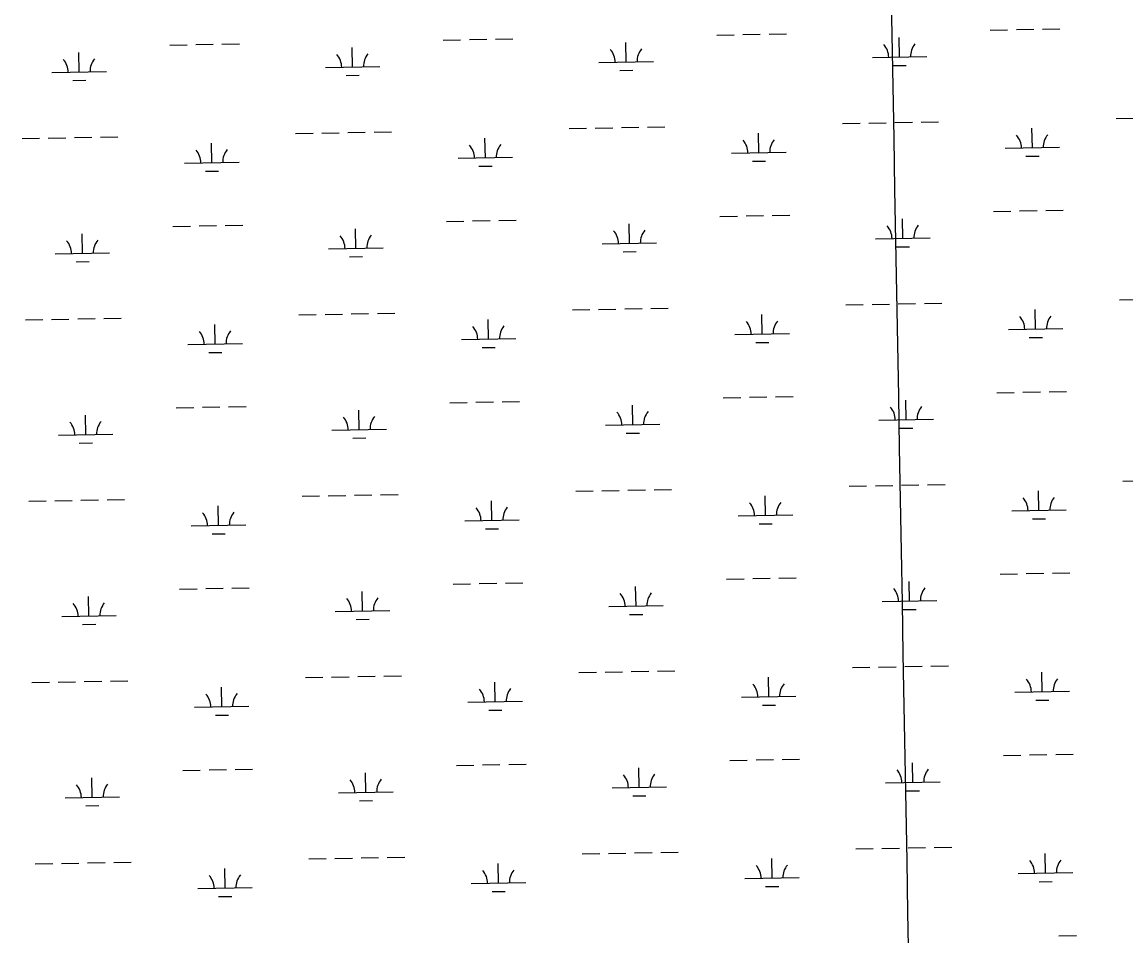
# Model space of a CAD drawing. Extents: x 3925854 to 3964121, y 224593 to 250589.
# Drawn here: x 3938964 to 3940989, y 239454 to 241130 of the extents above; entities that cross this region are included whole.
import ezdxf

# ---------------------------------------------------------------- set-up
doc = ezdxf.new("R2010")
doc.units = 0
doc.layers.add('V-GRID-MAJR', color=7, linetype='Continuous')
doc.layers.add('V-WETL-SWMP', color=7, linetype='Continuous')

msp = doc.modelspace()

# ---------------------------------------------------------------- linework, layer by layer
at = {"layer": 'V-GRID-MAJR'}
msp.add_spline([(3940756.893, 230221.23), (3940647.643, 236278.076), (3940538.337, 242338.005), (3940429.031, 248397.924), (3940428.975, 248401.018)], degree=3, dxfattribs=at)
at = {"layer": 'V-WETL-SWMP'}
for p, q in [((3940836.384, 241117.457), (3940868.379, 241118.039)), ((3939736.75, 241097.462), (3939768.745, 241098.044)), ((3939784.742, 241098.335), (3939816.737, 241098.917)), ((3939832.734, 241099.207), (3939864.729, 241099.789)), ((3940238.575, 241106.587), (3940270.57, 241107.169)), ((3940286.567, 241107.46), (3940318.562, 241108.041)), ((3940334.559, 241108.332), (3940366.554, 241108.914)), ((3940574.208, 241066.252), (3940573.553, 241102.246)), ((3940740.4, 241115.712), (3940772.395, 241116.293)), ((3940788.392, 241116.584), (3940820.387, 241117.166)), ((3939234.925, 241088.337), (3939266.92, 241088.919)), ((3939282.917, 241089.21), (3939314.912, 241089.792)), ((3939330.909, 241090.083), (3939362.904, 241090.664)), ((3939570.558, 241048.003), (3939569.903, 241083.997)), ((3940072.383, 241057.127), (3940071.728, 241093.121)), ((3939068.733, 241038.878), (3939068.078, 241074.872)), ((3940022.391, 241056.218), (3940122.375, 241058.036)), ((3940524.216, 241065.343), (3940624.2, 241067.161)), ((3939018.741, 241037.969), (3939118.724, 241039.787)), ((3939520.566, 241047.094), (3939620.55, 241048.912)), ((3940060.665, 241041.481), (3940084.661, 241041.917)), ((3940562.49, 241050.605), (3940586.486, 241051.042)), ((3939057.015, 241023.231), (3939081.011, 241023.668)), ((3939558.84, 241032.356), (3939582.836, 241032.792)), ((3939967.739, 240935.134), (3939999.734, 240935.715)), ((3940015.731, 240936.006), (3940047.726, 240936.588)), ((3940063.724, 240936.879), (3940095.718, 240937.461)), ((3940111.716, 240937.752), (3940143.71, 240938.333)), ((3940469.564, 240944.258), (3940501.559, 240944.84)), ((3940517.557, 240945.131), (3940549.551, 240945.713)), ((3940565.549, 240946.004), (3940597.543, 240946.585)), ((3940613.541, 240946.876), (3940645.535, 240947.458)), ((3940817.746, 240899.839), (3940817.091, 240935.833)), ((3940971.389, 240953.383), (3941003.384, 240953.965)), ((3938964.089, 240916.884), (3938996.084, 240917.466)), ((3939012.081, 240917.757), (3939044.076, 240918.339)), ((3939060.073, 240918.63), (3939092.068, 240919.211)), ((3939108.065, 240919.502), (3939140.06, 240920.084)), ((3939465.914, 240926.009), (3939497.909, 240926.591)), ((3939513.906, 240926.882), (3939545.901, 240927.463)), ((3939561.898, 240927.754), (3939593.893, 240928.336)), ((3939609.891, 240928.627), (3939641.885, 240929.209)), ((3939814.095, 240881.59), (3939813.441, 240917.584)), ((3940315.92, 240890.714), (3940315.266, 240926.708)), ((3939312.27, 240872.465), (3939311.616, 240908.459)), ((3940767.754, 240898.93), (3940867.737, 240900.748)), ((3939764.104, 240880.681), (3939864.087, 240882.499)), ((3940265.929, 240889.805), (3940365.912, 240891.623)), ((3940304.203, 240875.068), (3940328.199, 240875.504)), ((3940806.028, 240884.192), (3940830.024, 240884.629)), ((3939262.279, 240871.556), (3939362.262, 240873.374)), ((3939300.553, 240856.818), (3939324.549, 240857.255)), ((3939802.378, 240865.943), (3939826.374, 240866.379)), ((3940244.623, 240773.967), (3940276.618, 240774.549)), ((3940292.615, 240774.839), (3940324.61, 240775.421)), ((3940340.607, 240775.712), (3940372.602, 240776.294)), ((3940746.448, 240783.092), (3940778.443, 240783.673)), ((3940794.44, 240783.964), (3940826.435, 240784.546)), ((3940842.432, 240784.837), (3940874.427, 240785.419)), ((3939240.973, 240755.717), (3939272.968, 240756.299)), ((3939288.965, 240756.59), (3939320.96, 240757.172)), ((3939336.957, 240757.463), (3939368.952, 240758.044)), ((3939742.798, 240764.842), (3939774.793, 240765.424)), ((3939790.79, 240765.715), (3939822.785, 240766.297)), ((3939838.782, 240766.587), (3939870.777, 240767.169)), ((3940078.431, 240724.507), (3940077.776, 240760.501)), ((3940580.256, 240733.632), (3940579.601, 240769.626)), ((3939074.781, 240706.258), (3939074.126, 240742.252)), ((3939576.606, 240715.383), (3939575.951, 240751.377)), ((3940530.264, 240732.723), (3940630.248, 240734.541)), ((3939526.614, 240714.474), (3939626.598, 240716.292)), ((3940028.439, 240723.598), (3940128.423, 240725.416)), ((3940568.538, 240717.985), (3940592.534, 240718.422)), ((3939024.789, 240705.349), (3939124.773, 240707.167)), ((3939564.888, 240699.736), (3939588.884, 240700.172)), ((3940066.713, 240708.861), (3940090.709, 240709.297)), ((3939063.063, 240690.611), (3939087.059, 240691.048)), ((3940475.612, 240611.638), (3940507.607, 240612.22)), ((3940523.605, 240612.511), (3940555.599, 240613.093)), ((3940571.597, 240613.384), (3940603.591, 240613.965)), ((3940619.589, 240614.256), (3940651.583, 240614.838)), ((3940977.438, 240620.763), (3941009.432, 240621.345)), ((3939471.962, 240593.389), (3939503.957, 240593.971)), ((3939519.954, 240594.262), (3939551.949, 240594.843)), ((3939567.947, 240595.134), (3939599.941, 240595.716)), ((3939615.939, 240596.007), (3939647.933, 240596.589)), ((3939973.787, 240602.514), (3940005.782, 240603.095)), ((3940021.78, 240603.386), (3940053.774, 240603.968)), ((3940069.772, 240604.259), (3940101.766, 240604.841)), ((3940117.764, 240605.132), (3940149.758, 240605.713)), ((3940321.969, 240558.094), (3940321.314, 240594.088)), ((3940823.794, 240567.219), (3940823.139, 240603.213)), ((3938970.137, 240584.264), (3939002.132, 240584.846)), ((3939018.129, 240585.137), (3939050.124, 240585.719)), ((3939066.121, 240586.01), (3939098.116, 240586.591)), ((3939114.114, 240586.882), (3939146.108, 240587.464)), ((3939318.318, 240539.845), (3939317.664, 240575.839)), ((3939820.143, 240548.97), (3939819.489, 240584.964)), ((3940271.977, 240557.185), (3940371.96, 240559.003)), ((3940773.802, 240566.31), (3940873.785, 240568.128)), ((3940812.076, 240551.572), (3940836.072, 240552.009)), ((3939268.327, 240538.936), (3939368.31, 240540.754)), ((3939770.152, 240548.061), (3939870.135, 240549.879)), ((3939808.426, 240533.323), (3939832.422, 240533.759)), ((3940310.251, 240542.448), (3940334.247, 240542.884)), ((3939306.601, 240524.198), (3939330.597, 240524.635)), ((3940752.496, 240450.472), (3940784.491, 240451.053)), ((3940800.488, 240451.344), (3940832.483, 240451.926)), ((3940848.48, 240452.217), (3940880.475, 240452.799)), ((3939748.846, 240432.222), (3939780.841, 240432.804)), ((3939796.838, 240433.095), (3939828.833, 240433.677)), ((3939844.83, 240433.967), (3939876.825, 240434.549)), ((3940250.671, 240441.347), (3940282.666, 240441.929)), ((3940298.663, 240442.219), (3940330.658, 240442.801)), ((3940346.655, 240443.092), (3940378.65, 240443.674)), ((3940586.304, 240401.012), (3940585.65, 240437.006)), ((3939080.829, 240373.638), (3939080.174, 240409.632)), ((3939247.021, 240423.097), (3939279.016, 240423.679)), ((3939295.013, 240423.97), (3939327.008, 240424.552)), ((3939343.005, 240424.843), (3939375, 240425.424)), ((3939582.654, 240382.763), (3939581.999, 240418.757)), ((3940084.479, 240391.887), (3940083.824, 240427.881)), ((3940034.487, 240390.978), (3940134.471, 240392.796)), ((3940536.312, 240400.103), (3940636.296, 240401.921)), ((3939030.837, 240372.729), (3939130.821, 240374.547)), ((3939532.662, 240381.854), (3939632.646, 240383.672)), ((3940072.761, 240376.241), (3940096.757, 240376.677)), ((3940574.587, 240385.365), (3940598.583, 240385.802)), ((3939069.111, 240357.991), (3939093.107, 240358.428)), ((3939570.936, 240367.116), (3939594.932, 240367.552)), ((3940983.486, 240288.143), (3941015.48, 240288.725)), ((3939979.836, 240269.894), (3940011.83, 240270.475)), ((3940027.828, 240270.766), (3940059.822, 240271.348)), ((3940075.82, 240271.639), (3940107.814, 240272.221)), ((3940123.812, 240272.512), (3940155.806, 240273.093)), ((3940481.661, 240279.018), (3940513.655, 240279.6)), ((3940529.653, 240279.891), (3940561.647, 240280.473)), ((3940577.645, 240280.764), (3940609.639, 240281.345)), ((3940625.637, 240281.636), (3940657.631, 240282.218)), ((3940829.842, 240234.599), (3940829.187, 240270.593)), ((3938976.185, 240251.644), (3939008.18, 240252.226)), ((3939024.177, 240252.517), (3939056.172, 240253.099)), ((3939072.17, 240253.39), (3939104.164, 240253.971)), ((3939120.162, 240254.262), (3939152.156, 240254.844)), ((3939478.01, 240260.769), (3939510.005, 240261.351)), ((3939526.003, 240261.642), (3939557.997, 240262.223)), ((3939573.995, 240262.514), (3939605.989, 240263.096)), ((3939621.987, 240263.387), (3939653.981, 240263.969)), ((3939826.192, 240216.35), (3939825.537, 240252.344)), ((3940328.017, 240225.474), (3940327.362, 240261.468)), ((3939324.366, 240207.225), (3939323.712, 240243.219)), ((3940779.85, 240233.69), (3940879.833, 240235.508)), ((3939274.375, 240206.316), (3939374.358, 240208.134)), ((3939776.2, 240215.441), (3939876.183, 240217.259)), ((3940278.025, 240224.565), (3940378.008, 240226.383)), ((3940316.299, 240209.828), (3940340.295, 240210.264)), ((3940818.124, 240218.952), (3940842.12, 240219.389)), ((3939312.649, 240191.578), (3939336.645, 240192.015)), ((3939814.474, 240200.703), (3939838.47, 240201.139)), ((3940256.719, 240108.727), (3940288.714, 240109.309)), ((3940304.711, 240109.599), (3940336.706, 240110.181)), ((3940352.703, 240110.472), (3940384.698, 240111.054)), ((3940758.544, 240117.852), (3940790.539, 240118.433)), ((3940806.536, 240118.724), (3940838.531, 240119.306)), ((3940854.528, 240119.597), (3940886.523, 240120.179)), ((3939253.069, 240090.477), (3939285.064, 240091.059)), ((3939301.061, 240091.35), (3939333.056, 240091.932)), ((3939349.053, 240092.223), (3939381.048, 240092.804)), ((3939588.702, 240050.143), (3939588.047, 240086.137)), ((3939754.894, 240099.602), (3939786.889, 240100.184)), ((3939802.886, 240100.475), (3939834.881, 240101.056)), ((3939850.878, 240101.347), (3939882.873, 240101.929)), ((3940090.527, 240059.267), (3940089.873, 240095.261)), ((3940592.352, 240068.392), (3940591.698, 240104.386)), ((3939086.877, 240041.018), (3939086.222, 240077.012)), ((3940542.36, 240067.483), (3940642.344, 240069.301)), ((3939538.71, 240049.234), (3939638.694, 240051.052)), ((3940040.535, 240058.358), (3940140.519, 240060.176)), ((3940580.635, 240052.745), (3940604.631, 240053.182)), ((3939036.885, 240040.109), (3939136.869, 240041.927)), ((3939075.159, 240025.371), (3939099.155, 240025.808)), ((3939576.984, 240034.496), (3939600.981, 240034.932)), ((3940078.81, 240043.621), (3940102.806, 240044.057)), ((3940487.709, 239946.398), (3940519.703, 239946.98)), ((3940535.701, 239947.271), (3940567.695, 239947.853)), ((3940583.693, 239948.144), (3940615.687, 239948.725)), ((3940631.685, 239949.016), (3940663.68, 239949.598)), ((3939484.059, 239928.149), (3939516.053, 239928.731)), ((3939532.051, 239929.022), (3939564.045, 239929.603)), ((3939580.043, 239929.894), (3939612.037, 239930.476)), ((3939628.035, 239930.767), (3939660.029, 239931.349)), ((3939985.884, 239937.274), (3940017.878, 239937.855)), ((3940033.876, 239938.146), (3940065.87, 239938.728)), ((3940081.868, 239939.019), (3940113.862, 239939.601)), ((3940129.86, 239939.892), (3940161.854, 239940.473)), ((3940334.065, 239892.854), (3940333.41, 239928.848)), ((3940835.89, 239901.979), (3940835.235, 239937.973)), ((3938982.233, 239919.024), (3939014.228, 239919.606)), ((3939030.226, 239919.897), (3939062.22, 239920.479)), ((3939078.218, 239920.769), (3939110.212, 239921.351)), ((3939126.21, 239921.642), (3939158.204, 239922.224)), ((3939330.415, 239874.605), (3939329.76, 239910.599)), ((3939832.24, 239883.73), (3939831.585, 239919.724)), ((3940785.898, 239901.07), (3940885.881, 239902.888)), ((3939782.248, 239882.821), (3939882.231, 239884.639)), ((3940284.073, 239891.945), (3940384.056, 239893.763)), ((3940824.172, 239886.332), (3940848.168, 239886.769)), ((3939280.423, 239873.696), (3939380.406, 239875.514)), ((3939820.522, 239868.083), (3939844.518, 239868.519)), ((3940322.347, 239877.208), (3940346.343, 239877.644)), ((3939318.697, 239858.958), (3939342.693, 239859.395)), ((3940764.592, 239785.232), (3940796.587, 239785.813)), ((3940812.584, 239786.104), (3940844.579, 239786.686)), ((3940860.577, 239786.977), (3940892.571, 239787.559)), ((3939760.942, 239766.982), (3939792.937, 239767.564)), ((3939808.934, 239767.855), (3939840.929, 239768.436)), ((3939856.926, 239768.727), (3939888.921, 239769.309)), ((3940096.575, 239726.647), (3940095.921, 239762.641)), ((3940262.767, 239776.107), (3940294.762, 239776.689)), ((3940310.759, 239776.979), (3940342.754, 239777.561)), ((3940358.751, 239777.852), (3940390.746, 239778.434)), ((3940598.4, 239735.772), (3940597.746, 239771.766)), ((3939092.925, 239708.398), (3939092.27, 239744.392)), ((3939259.117, 239757.857), (3939291.112, 239758.439)), ((3939307.109, 239758.73), (3939339.104, 239759.312)), ((3939355.101, 239759.603), (3939387.096, 239760.184)), ((3939594.75, 239717.523), (3939594.096, 239753.517)), ((3940046.583, 239725.738), (3940146.567, 239727.556)), ((3940548.408, 239734.863), (3940648.392, 239736.681)), ((3940586.683, 239720.125), (3940610.679, 239720.562)), ((3939042.933, 239707.489), (3939142.917, 239709.307)), ((3939544.758, 239716.613), (3939644.742, 239718.432)), ((3939583.033, 239701.876), (3939607.029, 239702.312)), ((3940084.858, 239711.001), (3940108.854, 239711.437)), ((3939081.207, 239692.751), (3939105.204, 239693.187)), ((3939634.083, 239598.147), (3939666.077, 239598.729)), ((3939991.932, 239604.654), (3940023.926, 239605.235)), ((3940039.924, 239605.526), (3940071.918, 239606.108)), ((3940087.916, 239606.399), (3940119.91, 239606.981)), ((3940135.908, 239607.272), (3940167.903, 239607.853)), ((3940493.757, 239613.778), (3940525.751, 239614.36)), ((3940541.749, 239614.651), (3940573.743, 239615.233)), ((3940589.741, 239615.524), (3940621.736, 239616.105)), ((3940637.733, 239616.396), (3940669.728, 239616.978)), ((3940841.938, 239569.359), (3940841.283, 239605.353)), ((3938988.282, 239586.404), (3939020.276, 239586.986)), ((3939036.274, 239587.277), (3939068.268, 239587.859)), ((3939084.266, 239588.149), (3939116.26, 239588.731)), ((3939132.258, 239589.022), (3939164.252, 239589.604)), ((3939490.107, 239595.529), (3939522.101, 239596.111)), ((3939538.099, 239596.402), (3939570.093, 239596.983)), ((3939586.091, 239597.274), (3939618.085, 239597.856)), ((3939838.288, 239551.11), (3939837.633, 239587.104)), ((3940340.113, 239560.234), (3940339.458, 239596.228)), ((3939336.463, 239541.985), (3939335.808, 239577.979)), ((3940290.121, 239559.325), (3940390.104, 239561.143)), ((3940791.946, 239568.45), (3940891.929, 239570.268)), ((3939286.471, 239541.076), (3939386.454, 239542.894)), ((3939788.296, 239550.201), (3939888.279, 239552.019)), ((3940328.395, 239544.588), (3940352.391, 239545.024)), ((3940830.22, 239553.712), (3940854.216, 239554.149)), ((3939324.745, 239526.338), (3939348.741, 239526.775)), ((3939826.57, 239535.463), (3939850.566, 239535.899)), ((3940866.625, 239454.357), (3940898.619, 239454.939))]:
    msp.add_line(p, q, dxfattribs=at)
for centre, start, end in [((3940017.14, 241056.598), 0.269879, 41.813537), ((3940127.608, 241058.606), 140.269876, 181.813534), ((3940518.965, 241065.722), 0.269879, 41.813537), ((3940629.433, 241067.731), 140.269876, 181.813534), ((3939013.49, 241038.348), 0.269879, 41.813537), ((3939123.958, 241040.357), 140.269876, 181.813534), ((3939515.315, 241047.473), 0.269879, 41.813537), ((3939625.783, 241049.482), 140.269876, 181.813534), ((3940762.503, 240899.309), 0.269879, 41.813537), ((3940872.971, 240901.318), 140.269876, 181.813534), ((3939257.028, 240871.935), 0.269879, 41.813537), ((3939367.496, 240873.944), 140.269876, 181.813534), ((3939758.853, 240881.06), 0.269879, 41.813537), ((3939869.321, 240883.069), 140.269876, 181.813534), ((3940260.678, 240890.185), 0.269879, 41.813537), ((3940371.146, 240892.193), 140.269876, 181.813534), ((3940525.013, 240733.102), 0.269879, 41.813537), ((3940635.481, 240735.111), 140.269876, 181.813534), ((3939521.363, 240714.853), 0.269879, 41.813537), ((3939631.831, 240716.862), 140.269876, 181.813534), ((3940023.188, 240723.978), 0.269879, 41.813537), ((3940133.656, 240725.986), 140.269876, 181.813534), ((3939019.538, 240705.728), 0.269879, 41.813537), ((3939130.006, 240707.737), 140.269876, 181.813534), ((3940879.019, 240568.698), 140.269876, 181.813534), ((3939764.901, 240548.44), 0.269879, 41.813537), ((3939875.369, 240550.449), 140.269876, 181.813534), ((3940266.726, 240557.565), 0.269879, 41.813537), ((3940377.194, 240559.573), 140.269876, 181.813534), ((3940768.551, 240566.689), 0.269879, 41.813537), ((3939263.076, 240539.315), 0.269879, 41.813537), ((3939373.544, 240541.324), 140.269876, 181.813534), ((3940029.237, 240391.358), 0.269879, 41.813537), ((3940139.704, 240393.366), 140.269876, 181.813534), ((3940531.062, 240400.482), 0.269879, 41.813537), ((3940641.529, 240402.491), 140.269876, 181.813534), ((3939025.586, 240373.108), 0.269879, 41.813537), ((3939136.054, 240375.117), 140.269876, 181.813534), ((3939527.411, 240382.233), 0.269879, 41.813537), ((3939637.879, 240384.242), 140.269876, 181.813534), ((3940272.774, 240224.945), 0.269879, 41.813537), ((3940383.242, 240226.953), 140.269876, 181.813534), ((3940774.599, 240234.069), 0.269879, 41.813537), ((3940885.067, 240236.078), 140.269876, 181.813534), ((3939269.124, 240206.695), 0.269879, 41.813537), ((3939379.592, 240208.704), 140.269876, 181.813534), ((3939770.949, 240215.82), 0.269879, 41.813537), ((3939881.417, 240217.829), 140.269876, 181.813534), ((3940537.11, 240067.862), 0.269879, 41.813537), ((3940647.577, 240069.871), 140.269876, 181.813534), ((3939142.102, 240042.497), 140.269876, 181.813534), ((3939533.46, 240049.613), 0.269879, 41.813537), ((3939643.927, 240051.622), 140.269876, 181.813534), ((3940035.285, 240058.738), 0.269879, 41.813537), ((3940145.752, 240060.746), 140.269876, 181.813534), ((3939031.634, 240040.488), 0.269879, 41.813537), ((3940780.647, 239901.449), 0.269879, 41.813537), ((3940891.115, 239903.458), 140.269876, 181.813534), ((3939776.997, 239883.2), 0.269879, 41.813537), ((3939887.465, 239885.209), 140.269876, 181.813534), ((3940278.822, 239892.325), 0.269879, 41.813537), ((3940389.29, 239894.333), 140.269876, 181.813534), ((3939275.172, 239874.075), 0.269879, 41.813537), ((3939385.64, 239876.084), 140.269876, 181.813534), ((3939539.508, 239716.993), 0.269879, 41.813537), ((3939649.975, 239719.002), 140.269876, 181.813534), ((3940041.333, 239726.118), 0.269879, 41.813537), ((3940151.8, 239728.126), 140.269876, 181.813534), ((3940543.158, 239735.242), 0.269879, 41.813537), ((3940653.625, 239737.251), 140.269876, 181.813534), ((3939037.683, 239707.868), 0.269879, 41.813537), ((3939148.15, 239709.877), 140.269876, 181.813534), ((3940284.87, 239559.705), 0.269879, 41.813537), ((3940395.338, 239561.713), 140.269876, 181.813534), ((3940786.695, 239568.829), 0.269879, 41.813537), ((3940897.163, 239570.838), 140.269876, 181.813534), ((3939281.22, 239541.455), 0.269879, 41.813537), ((3939391.688, 239543.464), 140.269876, 181.813534), ((3939783.045, 239550.58), 0.269879, 41.813537), ((3939893.513, 239552.589), 140.269876, 181.813534)]:
    msp.add_arc(centre, 35.246, start, end, dxfattribs=at)

doc.saveas('drawing.dxf')
